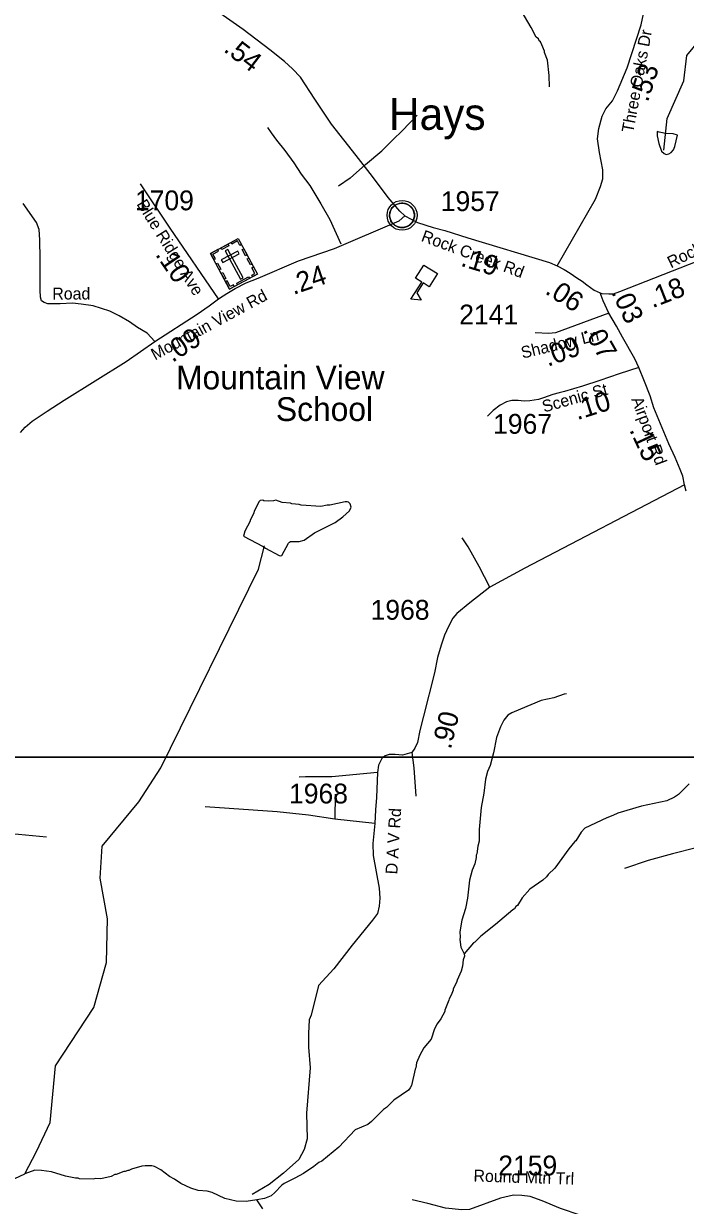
# Model space of a CAD drawing. Extents: x 1248089 to 1457196, y 820910 to 988753.
# Drawn here: x 1373821 to 1377998, y 910257 to 917715 of the extents above; entities that cross this region are included whole.
import ezdxf

# ---------------------------------------------------------------- set-up
doc = ezdxf.new("R2010")
doc.units = 0
for name, color, linetype in [('Exist Civil Demographics Community CELL', 7, 'Continuous'), ('Exist Civil Demographics Community Label', 7, 'Continuous'), ('Exist Cultural Cemetery CELL', 7, 'Continuous'), ('Exist Cultural Educational Facility High CELL', 7, 'Continuous'), ('Exist Cultural Educational Facility High Label', 7, 'Continuous'), ('Exist Hydrographic Creek Single Shore', 7, 'Continuous'), ('Exist Hydrographic Misc Water Feature', 7, 'Continuous'), ('Exist Road Non-System Type 51', 7, 'Continuous'), ('Exist Road Secondary Type 41 Attributed', 7, 'Continuous'), ('Exist Road Secondary Type 51 Attributed', 7, 'Continuous'), ('Exist Road Secondary Type 51 Label', 7, 'Continuous'), ('Map Preparation Inset Cut Line', 7, 'Continuous'), ('Prop GRAU CAT1 Cell', 7, 'Continuous'), ('Prop Lane Lines', 7, 'Continuous')]:
    doc.layers.add(name, color=color, linetype=linetype)

msp = doc.modelspace()

# ---------------------------------------------------------------- linework, layer by layer
at = {"layer": 'Exist Civil Demographics Community CELL'}
msp.add_lwpolyline([(1376132, 916517.4), (1376133, 916522.9), (1376134.8, 916529.5), (1376137.7, 916536.7), (1376140.6, 916542.5), (1376143.9, 916548.2), (1376147.7, 916553.3), (1376151.7, 916557.7), (1376156.3, 916562.3), (1376161.8, 916566.9), (1376167.2, 916570.5), (1376172.1, 916573.4), (1376177.2, 916575.9), (1376182.6, 916578.2), (1376188.2, 916580), (1376192.6, 916581.1), (1376197.4, 916581.9), (1376201.5, 916582.6), (1376207.9, 916582.8), (1376212.3, 916582.7), (1376218, 916582.5), (1376222.9, 916581.8), (1376227.8, 916580.8), (1376232.8, 916579.4), (1376238, 916577.4), (1376244.6, 916574.5), (1376250.9, 916571), (1376256, 916567.5), (1376261.1, 916563.4), (1376264.4, 916560.3), (1376268.6, 916555.9), (1376272.4, 916551.2), (1376275.5, 916546.6), (1376278.6, 916541.6), (1376281.1, 916536.5), (1376283.1, 916531.5), (1376284.7, 916526.4), (1376286, 916521.8), (1376287.1, 916515.8), (1376287.7, 916511.1), (1376288, 916505.1), (1376287.8, 916499.3), (1376287.2, 916493.6), (1376286.3, 916488.1), (1376284.6, 916482), (1376282.7, 916476.1), (1376280.4, 916471.1), (1376277.3, 916465.1), (1376274, 916459.8), (1376270.6, 916455.1), (1376266.3, 916450.3), (1376261, 916445.4), (1376256, 916441.2), (1376251, 916437.8), (1376246.7, 916435.3), (1376239.9, 916432.1), (1376232.7, 916429.3), (1376226.8, 916427.9), (1376220.2, 916426.6), (1376215.7, 916426.1), (1376211.3, 916425.8), (1376205.7, 916425.8), (1376201.4, 916426.3), (1376195.8, 916427), (1376189.8, 916428.3), (1376185.2, 916429.6), (1376180.1, 916431.5), (1376175.5, 916433.5), (1376171.6, 916435.7), (1376164.8, 916439.8), (1376159.2, 916444.1), (1376154.3, 916448.5), (1376149.8, 916453.4), (1376146.6, 916457.4), (1376143.7, 916461.5), (1376139.6, 916468.6), (1376137.8, 916472.2), (1376136.1, 916476.2), (1376133.5, 916484.4), (1376132, 916491.4), (1376131.3, 916496.6), (1376131, 916502.9), (1376130.9, 916507.6), (1376131.5, 916514.1)], close=True, dxfattribs=at)
for centre, radius in [((1376209.6, 916504.9), 94.3), ((1376209.3, 916505.2), 76.7)]:
    msp.add_circle(centre, radius, dxfattribs=at)
at = {"layer": 'Exist Cultural Cemetery CELL'}
for points in [[(1375000.7, 916263.8), (1375176, 916358), (1375296.5, 916133.7), (1375121.1, 916039.5)], [(1375196.6, 916319.8), (1375186.6, 916314.5), (1375171.4, 916342.8), (1375135.7, 916323.6), (1375130.4, 916333.4), (1375176.1, 916358)], [(1375021.1, 916225.6), (1375031.1, 916231), (1375015.9, 916259.4), (1375051.6, 916278.5), (1375046.4, 916288.3), (1375000.7, 916263.8)], [(1375065.9, 916298.8), (1375111.6, 916323.3), (1375117, 916313.3), (1375071.3, 916288.8)], [(1375068.8, 916223.1), (1375077.6, 916206.7), (1375181.4, 916262.4), (1375172.5, 916278.9)], [(1375110.6, 916289.6), (1375094.1, 916280.7), (1375190.1, 916102.1), (1375206.5, 916110.9)], [(1375221.1, 916250), (1375200.6, 916288.2), (1375210.7, 916293.6), (1375231.2, 916255.4)], [(1375056.2, 916160.3), (1375035.7, 916198.4), (1375045.7, 916203.8), (1375066.2, 916165.7)], [(1375252.3, 916192), (1375231.8, 916230.1), (1375241.8, 916235.5), (1375262.3, 916197.3)], [(1375267.3, 916118), (1375261.9, 916128.1), (1375281.3, 916138.5), (1375262.2, 916174.1), (1375272, 916179.4), (1375296.5, 916133.7)], [(1375088, 916101.1), (1375067.5, 916139.2), (1375077.5, 916144.6), (1375098, 916106.5)], [(1375166.3, 916076.8), (1375241.1, 916116.9), (1375246.5, 916106.9), (1375171.7, 916066.7)], [(1375150.3, 916055.2), (1375144.8, 916065.3), (1375125.4, 916054.9), (1375106.3, 916090.5), (1375096.5, 916085.2), (1375121.1, 916039.5)]]:
    msp.add_lwpolyline(points, close=True, dxfattribs=at)
at = {"layer": 'Exist Cultural Educational Facility High CELL'}
msp.add_lwpolyline([(1376433.3, 916136.8), (1376381.2, 916054), (1376342.2, 916078.5), (1376302.2, 916014.9), (1376329.1, 915969.4), (1376265.6, 915974.8), (1376334.1, 916083.6), (1376295.1, 916108.1), (1376347.3, 916191)], close=True, dxfattribs=at)
at = {"layer": 'Exist Hydrographic Creek Single Shore'}
for points in [[(1377861.3, 916916.3), (1377882.3, 917116.3), (1377987.3, 917353.7), (1378007.3, 917514.3), (1378127.3, 917659.5), (1378130.3, 917836.7)], [(1373334.3, 910316.7), (1373765.3, 910426.2), (1373827.8, 910456.7), (1373902.3, 910597.4), (1373989.2, 910779.5), (1374022.2, 911136.7), (1374263.3, 911506.1), (1374344.3, 911790.1), (1374350.2, 912065.8), (1374305.2, 912322.8), (1374317.3, 912522.8), (1374549.2, 912803.7), (1374686.3, 913017.7), (1375304.2, 914272.4), (1375341.2, 914419.4)]]:
    msp.add_lwpolyline(points, dxfattribs=at)
at = {"layer": 'Exist Hydrographic Misc Water Feature'}
for points in [[(1377139.5, 917315.4), (1377137.3, 917387.4), (1377127.6, 917483.7), (1377108.8, 917532.2), (1377109, 917540.2), (1377092, 917580.6), (1377082.4, 917598.8), (1377074.6, 917607), (1377070.8, 917619.1), (1377055.2, 917629.5), (1377024.6, 917690.3), (1376913.2, 917881.1)], [(1377869.8, 917021.1), (1377864.6, 917023.3), (1377832.8, 917030), (1377819.7, 917032.8), (1377820.6, 917022.3), (1377820.2, 917006.3), (1377831.1, 916958.1), (1377847.9, 916909.7), (1377863.5, 916895.3), (1377875.4, 916889), (1377893.4, 916892.5), (1377907.7, 916902.2), (1377922.1, 916917.8), (1377930.6, 916939.6), (1377947.7, 917010), (1377920.6, 917019.9), (1377869.8, 917021.1)], [(1375332.4, 914413.9), (1375347.5, 914403.9), (1375434.6, 914358), (1375442.5, 914355.8), (1375450.5, 914357.7), (1375492.3, 914436.7), (1375498.3, 914442.6), (1375504.5, 914446.5), (1375560.5, 914447.2), (1375592.7, 914454.5), (1375657.7, 914501), (1375787, 914566.1), (1375835.8, 914601.1), (1375876.8, 914640.2), (1375889.3, 914663.8), (1375881.7, 914683.9), (1375871.8, 914694.2), (1375863.9, 914696.3), (1375849.9, 914696.6), (1375753.4, 914674.8), (1375737.4, 914675.1), (1375697.3, 914668), (1375573.4, 914674.8), (1375559.5, 914679.1), (1375513.6, 914684.1), (1375505.7, 914688.2), (1375453.8, 914693.4), (1375412.1, 914706.3), (1375398, 914702.6), (1375366, 914701.4), (1375338, 914703.9), (1375330.1, 914708.1), (1375314, 914704.4), (1375307.9, 914698.6), (1375278.6, 914641.3), (1375272.3, 914621.5), (1375251.3, 914581.9), (1375251.2, 914573.9), (1375217.8, 914510.8), (1375209.1, 914479), (1375332.4, 914413.9)], [(1377247.7, 913484.6), (1377231.7, 913482.9), (1377167.2, 913460.4), (1377086.9, 913442.1), (1376956.2, 913388.4), (1376901.3, 913365.5), (1376878.1, 913350.9), (1376852, 913318.5), (1376831.2, 913275.9), (1376805.7, 913208.5), (1376787.6, 913112.9), (1376766, 913033.5), (1376749, 912993.9), (1376736, 912946.2), (1376726.1, 912858.5), (1376708.1, 912766.9), (1376695.8, 912628.9), (1376695.5, 912555.3), (1376686.8, 912523.5), (1376681.8, 912475.7), (1376677.6, 912467.7), (1376677.3, 912451.8), (1376668.4, 912412.1), (1376651.5, 912372.4), (1376634.1, 912308.8), (1376622.7, 912194.8), (1376610.2, 912129.5), (1376586.6, 912055.8), (1376575.1, 911982.4), (1376576.4, 911950.3), (1376574, 911934.4), (1376581, 911886.3), (1376601.1, 911845.1)], [(1378021.6, 912917.8), (1377954, 912849.4), (1377929.6, 912831.9), (1377881.1, 912809), (1377720.5, 912776.6), (1377571.5, 912731.9), (1377539.1, 912716.7), (1377500.9, 912703.4), (1377363.4, 912636.6), (1377340.8, 912613.1), (1377305.7, 912557.8), (1377299.6, 912554.1), (1377262.5, 912506.9), (1377173, 912384.2), (1377131.1, 912345.8), (1377120.7, 912330), (1377098.2, 912308.6), (1377015, 912252.4), (1376967.8, 912197.6), (1376938.7, 912150.2), (1376928.6, 912142.4), (1376918.3, 912128.7), (1376908.2, 912122.9), (1376800.1, 912029.3), (1376706.5, 911955.4), (1376669.7, 911918.3), (1376659.5, 911912.6), (1376601.1, 911845.1)], [(1376601.1, 911845.1), (1376603.8, 911829.8), (1376595.3, 911806), (1376590.3, 911766.1), (1376581.7, 911734.4), (1376556.5, 911678.9), (1376552.1, 911663), (1376531.3, 911623.5), (1376531.1, 911615.5), (1376518.4, 911583.9), (1376505.9, 911560.1), (1376505.7, 911552.1), (1376480.3, 911488.7), (1376480.1, 911480.7), (1376455.1, 911433.3), (1376430.4, 911401.9), (1376413.8, 911370.3), (1376392.4, 911306.7), (1376347.1, 911251.8), (1376322.1, 911204.4), (1376301.1, 911156.8), (1376296.4, 911124.9), (1376292.2, 911117.1), (1376269.9, 911013.6), (1376261.6, 910997.8), (1376249.3, 910984.1), (1376158, 910920.2), (1376110.9, 910875.2), (1376092.7, 910861.7), (1376017, 910785.4), (1375992.6, 910767.9), (1375913.9, 910733.7), (1375811.4, 910624), (1375703.6, 910536.4), (1375685.3, 910526.8), (1375652.8, 910501.6), (1375587.8, 910459), (1375533.2, 910428.3), (1375466.4, 910395.8), (1375450.2, 910384.1), (1375407.2, 910337), (1375382.8, 910317.7), (1375342.4, 910300.5), (1375292.9, 910291.4)], [(1375292.9, 910291.4), (1375225.9, 910281.2), (1375161.9, 910282.5), (1375090.4, 910300.1), (1375011.1, 910337.9), (1374979.3, 910346.5), (1374923.5, 910351.7), (1374875.7, 910364.8), (1374812.3, 910394.1), (1374773, 910423.1), (1374741.4, 910439.7), (1374686.2, 910480.9), (1374646.6, 910501.8), (1374630.8, 910506.1), (1374588.8, 910507), (1374566.7, 910503.5), (1374502.3, 910485), (1374486.1, 910477.3), (1374478.1, 910477.5), (1374462, 910469.8), (1374454, 910470), (1374405.6, 910451), (1374397.6, 910451.2), (1374373.3, 910439.8), (1374309, 910425.2), (1374277, 910425.9), (1374260.9, 910422.3), (1374173, 910424.3), (1374165.1, 910428.4), (1374149.1, 910428.8), (1374085.3, 910442.1), (1373997.9, 910468.1), (1373934.1, 910477.5), (1373892.1, 910478.4), (1373827.8, 910456.7)], [(1375331, 910234.8), (1375292.9, 910291.4)]]:
    msp.add_lwpolyline(points, dxfattribs=at)
at = {"layer": 'Exist Road Non-System Type 51'}
for p, q in [((1374746.6, 916424.5), (1374558.2, 916703.3)), ((1375787.7, 912851), (1375785.1, 912694.8)), ((1376036.9, 912667.1), (1375785.1, 912694.8)), ((1373459.9, 912630.8), (1373964.6, 912581.6))]:
    msp.add_line(p, q, dxfattribs=at)
for points in [[(1375979.3, 916825.1), (1376082.7, 916911.4), (1376153.6, 916982.4), (1376209.2, 917038), (1376305.1, 917137.7)], [(1375359.3, 917059.2), (1375382.7, 917024.7), (1375417.8, 916980), (1375470.5, 916912.9), (1375527, 916835.7), (1375573.6, 916764.7), (1375628.3, 916693.9), (1375665, 916629.4), (1375697.5, 916577.6), (1375753.1, 916477.9), (1375823.5, 916324.9)], [(1375979.3, 916825.1), (1375881.5, 916738.7), (1375808.7, 916688.9)], [(1377201.4, 915384.8), (1377161, 915375.1), (1377101.5, 915352.8), (1377069.9, 915343.5), (1377015.7, 915333.7), (1376980.2, 915332.8), (1376942.8, 915335.6), (1376902.5, 915335.6), (1376868.9, 915327.2), (1376827.7, 915306.7), (1376783.6, 915272.3), (1376749.1, 915236.9)], [(1376763.6, 914158.2), (1376696.1, 914289.2), (1376626.1, 914412.6), (1376589.7, 914470.5)], [(1376270.5, 913115.4), (1376283.5, 913017.2), (1376296.4, 912838.4)], [(1376053.8, 912989.5), (1375767, 912961.8), (1375600.9, 912961.8), (1375559.3, 912959.3)], [(1375785.1, 912694.8), (1375619, 912720), (1375421.8, 912740.1), (1374966.3, 912772.9)], [(1378917.2, 912704.9), (1378803, 912701.2), (1378710, 912684.4), (1378566.1, 912651.9), (1378400.7, 912615.1), (1378339.3, 912594.6), (1378270.2, 912569.5), (1378180.1, 912541.6), (1378065.5, 912513.2), (1377915.8, 912475), (1377762.4, 912433.1), (1377613.2, 912383.3)], [(1375620, 911255.6), (1375629.4, 911125.6), (1375607.4, 910838.5), (1375609.9, 910677.3), (1375591.8, 910609.3), (1375558, 910546.3), (1375462, 910460.7), (1375371.2, 910387.6), (1375263.5, 910324.7)]]:
    msp.add_lwpolyline(points, dxfattribs=at)
at = {"layer": 'Exist Road Secondary Type 41 Attributed'}
msp.add_lwpolyline([(1373926, 916229.5), (1373924.4, 916349.3), (1373920.2, 916414.4), (1373902.2, 916460.2), (1373817.7, 916579.4)], dxfattribs=at)
at = {"layer": 'Exist Road Secondary Type 51 Attributed'}
for points in [[(1376226, 916502.4), (1376196.5, 916531.9), (1376121.9, 916617.3), (1376022, 916749.3), (1375919.7, 916883.4), (1375763.8, 917080.8), (1375660, 917237.5), (1375568.1, 917377.5), (1375518.8, 917429.5), (1375466.8, 917474.8), (1375374.1, 917548.7), (1375207.5, 917676.7), (1374995.6, 917824.7), (1374913.5, 917902.8), (1374850.9, 917989.4), (1374769.6, 918094.8), (1374691, 918216.1), (1374651.2, 918282.2), (1374621.9, 918352.8), (1374609.9, 918391.5), (1374588.6, 918484.9), (1374558, 918572.9), (1374523.7, 918644.6)], [(1377188.8, 916186.7), (1377430, 916607), (1377461.2, 916685.9), (1377476.7, 916736), (1377476.7, 916791.2), (1377456, 916901.6), (1377443.1, 916986.9), (1377450.8, 917052.1), (1377471.5, 917129.9), (1377494.8, 917177.5), (1377538.7, 917227.7), (1377569.7, 917290.4), (1377630.5, 917435.9), (1377718.4, 917706.8), (1377733.9, 917777.1)], [(1375051.9, 915978.2), (1375079.7, 915996.9), (1375104.5, 916012.2), (1375156.1, 916042), (1375225.4, 916077.8), (1375300.6, 916108.9), (1375555.1, 916216.8), (1375784.1, 916296.5), (1376191.6, 916471.1), (1376226, 916502.4)], [(1376226, 916502.4), (1376306, 916459.9), (1376405.2, 916428.8), (1376478.6, 916408.7), (1376625.1, 916363), (1377139.9, 916206.3), (1377188.8, 916186.7)], [(1375051.9, 915978.2), (1374746.6, 916424.5)], [(1377459.6, 916016.4), (1377469.4, 916012.2), (1377513.5, 916008.5), (1377543.8, 916008.4), (1377582.9, 916023.5), (1378131.2, 916239.3), (1378347.9, 916321.2)], [(1374649.7, 915708.9), (1374600.3, 915760.4), (1374539.7, 915797.8), (1374488.4, 915832.8), (1374423.1, 915870.2), (1374365.6, 915899.3), (1374260.4, 915933.7), (1374184.6, 915943.2), (1374130.2, 915950.3), (1374051.5, 915946.6), (1373972.9, 915945.7), (1373950.8, 915954), (1373934.5, 915966.1), (1373927.3, 915988.6), (1373926.6, 916032.6), (1373926, 916229.5)], [(1377188.8, 916186.7), (1377232.5, 916162.1), (1377269.9, 916140.7), (1377312.1, 916110.9), (1377346.6, 916088.5), (1377375.4, 916066.2), (1377421.4, 916032.7), (1377459.6, 916016.4)], [(1374649.7, 915708.9), (1374915.5, 915882.1), (1374992.9, 915934.4), (1375051.9, 915978.2)], [(1377514.9, 915888), (1377479.4, 915964.3), (1377459.6, 916016.4)], [(1377514.9, 915888), (1377177.3, 915762.2), (1377136.6, 915758.5), (1377050.2, 915763.6)], [(1377704.3, 915545), (1377679.4, 915599), (1377600.4, 915736.2), (1377561.9, 915806.1), (1377514.9, 915888)], [(1373802.3, 915133.5), (1373831.2, 915167.9), (1373875.8, 915206.1), (1373970.3, 915269.7), (1374077.2, 915337.8), (1374469.1, 915583.1), (1374649.7, 915708.9)], [(1377704.3, 915545), (1377579.7, 915504.1), (1377456.9, 915462.2), (1377347.5, 915427.7), (1377234.9, 915392.8), (1377201.4, 915384.8)], [(1377991.1, 914803.2), (1377982, 914858.6), (1377963.7, 914901.7), (1377933.8, 914975.8), (1377893.7, 915063.3), (1377799.3, 915289.7), (1377775.3, 915365.4), (1377739.8, 915455.7), (1377704.3, 915545)], [(1377991.1, 914803.2), (1376984.2, 914279.1), (1376763.6, 914158.2), (1376636.3, 914059.9), (1376555.6, 913992.7), (1376530.8, 913963.2), (1376501.7, 913909.8), (1376476.6, 913856.2), (1376457.3, 913792.6), (1376433.7, 913715), (1376414.5, 913616.7), (1376344.5, 913344.6), (1376322.4, 913254), (1376306.9, 913178.3), (1376289.7, 913141.8), (1376270.5, 913115.4), (1376211.5, 913098.7), (1376165.4, 913102.8), (1376129, 913102.8), (1376103.1, 913092.8), (1376082.3, 913077.7), (1376061.6, 913034.8), (1376053.8, 912989.5), (1376047.3, 912830.8), (1376042.1, 912752.7), (1376036.9, 912667.1), (1376025.2, 912541.2), (1376027.8, 912465.6), (1376064.2, 912259.1), (1376069.3, 912196.1), (1376064.2, 912145.7), (1376053.8, 912097.9), (1376022.6, 912057.6), (1375895.4, 911898.9), (1375778.7, 911750.3), (1375681.3, 911644.5), (1375636.4, 911457.5), (1375624.1, 911428.6), (1375620, 911342.1), (1375620, 911255.6)], [(1378002, 914763.3), (1377991.1, 914803.2)], [(1378205.2, 909906.6), (1378189.5, 909951.8), (1378153.1, 910040.2), (1378137.7, 910069), (1378068.6, 910107.4), (1377978.4, 910130.4), (1377765.4, 910147.7), (1377464.1, 910184.2), (1377333.6, 910195.7), (1377208.9, 910238), (1377093.7, 910286), (1377017, 910312.9), (1376965.1, 910318.7), (1376913.3, 910320.6), (1376830.8, 910301.4), (1376635.1, 910230.3), (1376587.1, 910228.4), (1376483.4, 910239.9), (1376372.1, 910268.7), (1376274.3, 910291.8)]]:
    msp.add_lwpolyline(points, dxfattribs=at)
at = {"layer": 'Map Preparation Inset Cut Line'}
for points in [[(1388709.5, 913085.2), (1313026.2, 913085.2), (1313026.2, 941112.2), (1388709.5, 941112.2)], [(1313026.2, 913085.2), (1388709.5, 913085.2), (1388709.5, 884379.9), (1373500.6, 884376.6), (1373500.6, 868836.7), (1313026.2, 868836.7)]]:
    msp.add_lwpolyline(points, close=True, dxfattribs=at)

# ---------------------------------------------------------------- texts
at = {"layer": 'Exist Civil Demographics Community Label'}
msp.add_text('Hays', height=200, dxfattribs=at).set_placement((1376127.2, 917044.3))
at = {"layer": 'Exist Cultural Educational Facility High Label'}
for s, p in [('Mountain View ', (1374783.1, 915406.4)), ('School', (1375413.3, 915206.9))]:
    msp.add_text(s, height=150, dxfattribs=at).set_placement(p)
at = {"layer": 'Exist Road Secondary Type 51 Label'}
for s, rotation, p in [('Three Oaks Dr', 79.55205, (1377668.2, 917021.8)), ('Blue Ridge Ave', 302.03575, (1374531.6, 916575.9)), ('Rock Creek Rd', 26.19317, (1377906.7, 916169.7)), ('Rock Creek Rd', 339.63506, (1376324.8, 916344.1)), ('Mountain View Rd', 28.355, (1374650.3, 915588.5)), ('Shadow Ln', 13.47491, (1376970.2, 915600.1)), ('Scenic St', 15.72226, (1377105.5, 915260)), ('Airport Rd', 290.48461, (1377654.9, 915343.9)), ('D A V Rd', 86.55058, (1376179.3, 912344.3)), ('Round Mtn Trl', 358.19871, (1376659.5, 910407.8))]:
    msp.add_text(s, height=75, rotation=rotation, dxfattribs=at).set_placement(p)
msp.add_text('Road', height=75, dxfattribs=at).set_placement((1374002.1, 915973.5))
at = {"layer": 'Prop GRAU CAT1 Cell'}
for s, rotation, p in [('.54', 322.45454, (1375077.1, 917543.4)), ('.53', 72.02694, (1377760.6, 917214.8)), ('.10', 304.37518, (1374648.9, 916257)), ('.19', 343.06454, (1376573.8, 916187.2)), ('.24', 19.19622, (1375523.7, 916001.8)), ('.18', 21.48353, (1377790, 915917.8)), ('.06', 327.10074, (1377105.8, 916014.6)), ('.03', 294.93776, (1377527.8, 916020.6)), ('.09', 33.07731, (1374759.9, 915572.8)), ('.09', 20.43584, (1377129.3, 915548.1)), ('.07', 299.92408, (1377348.3, 915781.8)), ('.10', 17.48207, (1377315.1, 915211.6)), ('.15', 294.94295, (1377642.1, 915151.1)), ('.90', 76.29385, (1376516.8, 913130.4))]:
    msp.add_text(s, height=125, rotation=rotation, dxfattribs=at).set_placement(p)
at = {"layer": 'Prop Lane Lines'}
for s, p in [('1709', (1374523.8, 916536.7)), ('1957', (1376454, 916531.7)), ('2141', (1376570.2, 915816.6)), ('1967', (1376784.1, 915126.3)), ('1968', (1376011, 913952.8)), ('1968', (1375496.3, 912793.2)), ('2159', (1376816.8, 910446.2))]:
    msp.add_text(s, height=125, dxfattribs=at).set_placement(p)

doc.saveas('drawing.dxf')
